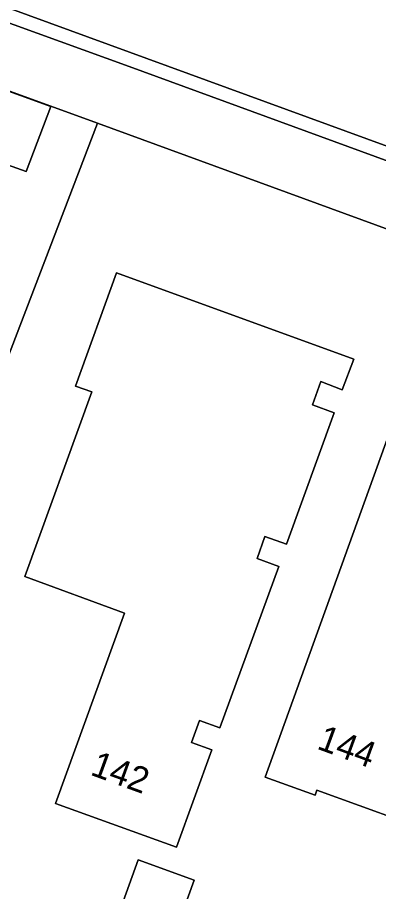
# Model space of a CAD drawing. Extents: x 155275 to 156265, y 382654 to 383635.
# Drawn here: x 156033.52 to 156047.57, y 383147.27 to 383181.26 of the extents above; entities that cross this region are included whole.
import ezdxf

# ---------------------------------------------------------------- set-up
doc = ezdxf.new("R2010")
doc.units = 0
for name, color, linetype in [('IMGEO_Erf', 7, 'Continuous'), ('IMGEO_Groenvoorziening', 7, 'Continuous'), ('IMGEO_Haag', 7, 'Continuous'), ('IMGEO_Pand', 7, 'Continuous'), ('IMGEO_Pand_nummerreeks', 7, 'Continuous'), ('IMGEO_Voetpad_open', 7, 'Continuous')]:
    doc.layers.add(name, color=color, linetype=linetype)

msp = doc.modelspace()

# ---------------------------------------------------------------- linework, layer by layer
at = {"layer": 'IMGEO_Erf'}
msp.add_lwpolyline([(156101.596, 383153.469), (156074.168, 383163.435), (156036.634, 383177.153), (156025.63, 383148.455), (156055.509, 383137.651)], dxfattribs=at)
for points in [[(156039.712, 383148.995), (156035, 383150.7), (156037.678, 383158.104), (156033.801, 383159.519), (156036.406, 383166.7), (156035.779, 383166.928), (156037.368, 383171.336), (156046.608, 383167.973), (156046.15, 383166.782), (156045.327, 383167.102), (156044.997, 383166.197), (156045.838, 383165.892), (156043.985, 383160.78), (156043.143, 383161.085), (156042.843, 383160.222), (156043.684, 383159.916), (156041.39, 383153.633), (156040.596, 383153.923), (156040.294, 383153.068), (156041.088, 383152.779)], [(156049.184, 383151.391), (156048.987, 383151.462), (156048.464, 383150.025), (156045.174, 383151.221), (156045.1, 383151.019), (156043.16, 383151.725), (156048.767, 383167.235), (156054.236, 383165.208)], [(156040.399, 383147.72), (156038.943, 383143.695), (156036.76, 383144.48), (156038.218, 383148.509)]]:
    msp.add_lwpolyline(points, close=True, dxfattribs=at)
at = {"layer": 'IMGEO_Groenvoorziening'}
msp.add_lwpolyline([(155915.165, 383197.515), (155915.254, 383197.357), (155916.517, 383197.656), (155916.505, 383197.707), (155935.37, 383201.918), (155959.882, 383207.591), (155960.153, 383207.493), (155960.416, 383208.185), (156074.969, 383166.382), (156097.306, 383158.199), (156098.116, 383157.903), (156104.326, 383168.89), (156099.749, 383170.562), (156086.775, 383175.284), (156088.055, 383177.478), (156078.545, 383182.064), (156077.94, 383188.095), (156077.579, 383193.105)], dxfattribs=at)
for points in [[(156074.969, 383166.382), (155960.416, 383208.185), (155960.153, 383207.493), (156037.858, 383179.351), (156065.383, 383169.298), (156074.766, 383165.893), (156097.818, 383157.376), (156098.116, 383157.903), (156097.306, 383158.199)], [(156034.81, 383177.8), (156030.083, 383179.51), (156030.065, 383179.459), (156029.149, 383176.949), (156033.853, 383175.269)]]:
    msp.add_lwpolyline(points, close=True, dxfattribs=at)
at = {"layer": 'IMGEO_Haag'}
msp.add_lwpolyline([(156074.969, 383166.382), (155960.416, 383208.185), (155960.153, 383207.493), (156037.858, 383179.351), (156065.383, 383169.298), (156074.766, 383165.893), (156097.818, 383157.376), (156098.116, 383157.903), (156097.306, 383158.199)], close=True, dxfattribs=at)
at = {"layer": 'IMGEO_Pand'}
for points in [[(156045.838, 383165.892), (156044.997, 383166.197), (156045.327, 383167.102), (156046.15, 383166.782), (156046.608, 383167.973), (156037.368, 383171.336), (156035.779, 383166.928), (156036.406, 383166.7), (156033.801, 383159.519), (156037.678, 383158.104), (156035, 383150.7), (156039.712, 383148.995), (156041.088, 383152.779), (156040.294, 383153.068), (156040.596, 383153.923), (156041.39, 383153.633), (156043.684, 383159.916), (156042.843, 383160.222), (156043.143, 383161.085), (156043.985, 383160.78)], [(156048.767, 383167.235), (156043.16, 383151.725), (156045.1, 383151.019), (156045.174, 383151.221), (156048.464, 383150.025), (156048.987, 383151.462), (156049.184, 383151.391), (156054.236, 383165.208)], [(156040.399, 383147.72), (156038.218, 383148.509), (156036.76, 383144.48), (156038.943, 383143.695)]]:
    msp.add_lwpolyline(points, close=True, dxfattribs=at)
at = {"layer": 'IMGEO_Voetpad_open'}
msp.add_lwpolyline([(156097.818, 383157.376), (156074.766, 383165.893), (156065.383, 383169.298), (156037.858, 383179.351), (155960.153, 383207.493), (155959.882, 383207.591), (155935.37, 383201.918), (155916.505, 383197.707), (155916.517, 383197.656), (155917.181, 383194.714), (155918.996, 383195.114), (155926.763, 383196.906), (155932.885, 383198.296), (155932.881, 383198.314), (155933.038, 383198.35), (155940.605, 383200.092), (155960.614, 383204.698), (156024.49, 383181.551), (156026.054, 383180.984), (156030.088, 383179.523), (156036.634, 383177.153), (156074.168, 383163.435), (156101.596, 383153.469)], dxfattribs=at)
msp.add_lwpolyline([(156036.634, 383177.153), (156030.088, 383179.523), (156030.083, 383179.51), (156034.81, 383177.8), (156033.853, 383175.269), (156029.149, 383176.949), (156027.437, 383172.256), (156032.155, 383170.563), (156031.287, 383168.183), (156026.563, 383169.859), (156024.855, 383165.176), (156029.545, 383163.47), (156028.724, 383161.094), (156023.987, 383162.798), (156022.27, 383158.091), (156026.988, 383156.397), (156025.724, 383152.94), (156025.172, 383151.43), (156024.264, 383148.949), (156025.63, 383148.455)], close=True, dxfattribs=at)

# ---------------------------------------------------------------- texts
at = {"layer": 'IMGEO_Pand_nummerreeks'}
for s, rotation, p in [('144', 339.8262, (156045.132, 383152.837)), ('142', 339.9121, (156036.312, 383151.825))]:
    msp.add_text(s, height=1, rotation=rotation, dxfattribs=at).set_placement(p)

doc.saveas('drawing.dxf')
